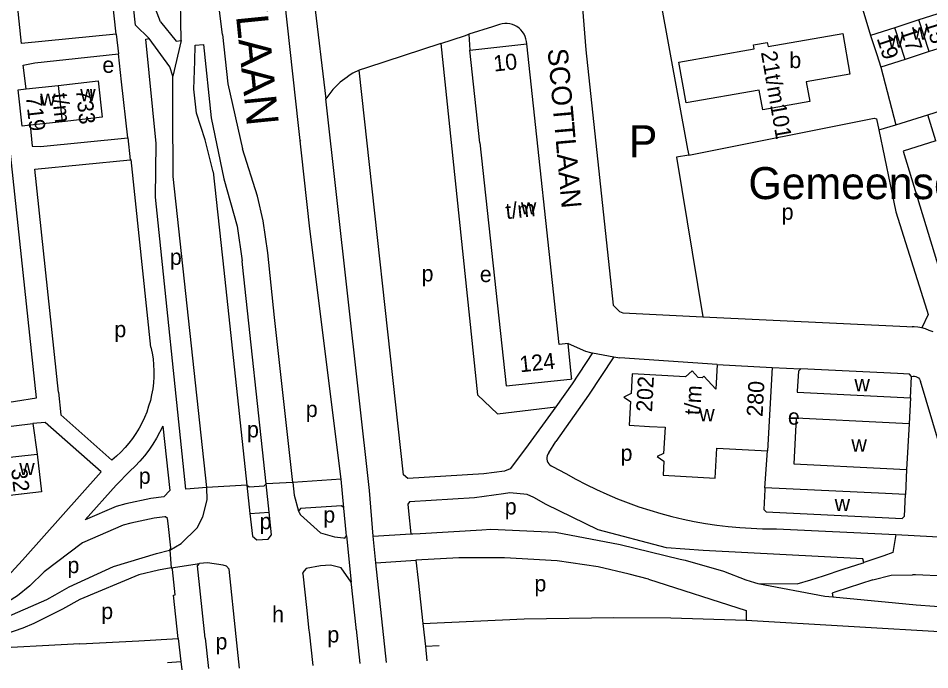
# Model space of a CAD drawing. Extents: x 159294 to 161936, y 384538 to 386517.
# Drawn here: x 161214 to 161441.8, y 384868.3 to 385031.2 of the extents above; entities that cross this region are included whole.
import ezdxf

# ---------------------------------------------------------------- set-up
doc = ezdxf.new("R2010")
doc.units = 0
for name, color, linetype in [('BLT_Basislijn', 7, 'Continuous'), ('BLT_Bebouwing', 7, 'Continuous'), ('BLT_Bebouwing_beschrifting', 7, 'Continuous'), ('BLT_Centroide', 7, 'Continuous'), ('BLT_Huisnummer', 7, 'Continuous'), ('BLT_Huisnummer_ tussenligend', 7, 'Continuous'), ('BLT_Huisnummer_reeks', 7, 'Continuous'), ('BLT_Onderverdeling_panden', 7, 'Continuous'), ('BLT_Straatnaam', 7, 'Continuous'), ('BLT_Straatnaam_hoofdweg', 7, 'Continuous'), ('BLT_Vlakafsluiter', 7, 'Continuous')]:
    doc.layers.add(name, color=color, linetype=linetype)

msp = doc.modelspace()

# ---------------------------------------------------------------- linework, layer by layer
at = {"layer": 'BLT_Basislijn'}
for p, q in [((161238.46, 385027.16), (161234.1, 385067.26)), ((161265.04, 385027.08), (161260.17, 385065.4)), ((161373.29, 385042.1), (161381.26, 384998.48)), ((161249.57, 385030.3), (161247.66, 385035.05)), ((161287.92, 385035.38), (161290.88, 385011)), ((161425.04, 385033.29), (161427.02, 385026.83)), ((161246.68, 385026.12), (161243.24, 385029.45)), ((161333.74, 385029.41), (161332.51, 385029.01)), ((161238.46, 385027.16), (161239.01, 385022.25)), ((161332.51, 385029.01), (161326.59, 385027.15)), ((161326.59, 385027.15), (161326.88, 385023.22)), ((161319.56, 385024.86), (161300.99, 385018.75)), ((161441.3, 385007.06), (161499.93, 385025.49)), ((161239.78, 385015.25), (161239.01, 385022.25)), ((161300.99, 385018.75), (161299.17, 385018.2)), ((161429.59, 385018.91), (161433.34, 385004.56)), ((161241.34, 385001.26), (161239.78, 385015.25)), ((161433.34, 385004.56), (161441.3, 385007.06)), ((161443.33, 385000.49), (161441.3, 385007.06)), ((161429.06, 385003.29), (161433.34, 385004.56)), ((161241.34, 385001.26), (161241.95, 384995.81)), ((161284.57, 385000.44), (161284.56, 385000.5)), ((161381.26, 384998.48), (161381.54, 384996.97)), ((161241.95, 384995.81), (161242.23, 384995.84)), ((161247.15, 384948.96), (161242.23, 384995.84)), ((161381.54, 384996.97), (161378.53, 384996.44)), ((161378.53, 384996.44), (161385.07, 384956.55)), ((161385.07, 384956.55), (161436.03, 384954.15)), ((161436.03, 384954.15), (161437.36, 384954.06)), ((161356.98, 384947.65), (161357.52, 384947.55)), ((161357.52, 384947.55), (161362.87, 384946.58)), ((161362.87, 384946.58), (161364.36, 384946.3)), ((161388.64, 384944.62), (161364.36, 384946.3)), ((161402.4, 384943.87), (161409.59, 384943.55)), ((161450.13, 384904.61), (161439.47, 384940.44)), ((161436.95, 384936.31), (161436.61, 384929.82)), ((161175.01, 384924.69), (161217.58, 384929.86)), ((161217.58, 384929.86), (161218.72, 384922.25)), ((161346.55, 384922.58), (161348.35, 384925.35)), ((161400.56, 384913.79), (161401.26, 384923.01)), ((161234.74, 384917.79), (161215.04, 384895.72)), ((161347.5, 384919.12), (161350.87, 384917.39)), ((161436.02, 384918.36), (161435.76, 384912.13)), ((161238.47, 384914.46), (161230.74, 384905.8)), ((161271.1, 384914.46), (161271.87, 384907.35)), ((161302.69, 384901.76), (161312.13, 384902.27)), ((161403.5, 384903.56), (161433.34, 384902.1)), ((161433.34, 384902.1), (161432.6, 384897.61)), ((161433.34, 384902.1), (161447.77, 384901.39)), ((161261.28, 384895.04), (161259.24, 384894.86)), ((161265.17, 384894.51), (161261.28, 384895.04)), ((161252.18, 384893.79), (161259.24, 384894.86)), ((161258.81, 384894.27), (161259.24, 384894.86)), ((161260.7, 384876.19), (161258.81, 384894.27)), ((161266.04, 384894.24), (161265.17, 384894.51)), ((161266.67, 384893.43), (161266.04, 384894.24)), ((161268.42, 384876.66), (161266.67, 384893.43)), ((161371.54, 384891.01), (161395.88, 384883.18)), ((161427.57, 384890.81), (161421.39, 384888.8)), ((161417.57, 384886.53), (161433.2, 384885.05)), ((161433.2, 384885.05), (161438.39, 384884.55)), ((161395.88, 384883.18), (161395.88, 384880.73)), ((161315.11, 384879.9), (161315.73, 384874.13)), ((161395.88, 384880.73), (161465.6, 384876.68)), ((161286.68, 384877.78), (161287.58, 384869.4)), ((161298.46, 384878.5), (161299.39, 384869.9)), ((161253.98, 384876.11), (161254.6, 384870.4)), ((161260.7, 384876.19), (161261.54, 384868.63)), ((161269.25, 384868.71), (161268.42, 384876.66)), ((161319.22, 384874.29), (161315.73, 384874.13)), ((161315.73, 384874.13), (161316.12, 384870.58)), ((161251.29, 384870.17), (161254.6, 384870.4)), ((161254.6, 384870.4), (161254.83, 384868.33))]:
    msp.add_line(p, q, dxfattribs=at)
for points in [[(161243.24, 385029.45), (161222.02, 385224.69), (161216.25, 385232.63)], [(161197.49, 384932.94), (161218.57, 384936.29), (161203.21, 385079.69)], [(161294.65, 384915.95), (161286.83, 384978.49), (161276.33, 385074.3)], [(161238.46, 385027.16), (161214.8, 385024.85), (161210.62, 385064.87), (161234.1, 385067.26)], [(161369.84, 385041.02), (161361.78, 385038.48), (161357.13, 385036.66), (161355.62, 385035.66), (161355.02, 385033.67), (161355.81, 385023.24), (161362.7, 384959.44), (161364.27, 384957.85), (161365.09, 384957.5), (161385.07, 384956.55)], [(161254.68, 385025.56), (161254.41, 385040.38)], [(161249.57, 385030.3), (161253.45, 385025.44), (161254.68, 385025.56)], [(161341.06, 385024.74), (161341.01, 385025.39), (161340.88, 385026.02), (161340.67, 385026.63), (161340.39, 385027.21), (161340.04, 385027.75), (161339.63, 385028.24), (161339.15, 385028.68), (161338.63, 385029.06), (161338.07, 385029.37), (161337.47, 385029.6), (161336.84, 385029.76), (161336.2, 385029.85), (161335.56, 385029.85), (161334.92, 385029.77), (161334.29, 385029.61), (161333.74, 385029.41)], [(161265.04, 385027.08), (161266.33, 385014.78), (161270, 384998.53)], [(161319.56, 385024.86), (161325.5, 385026.8), (161326.59, 385027.15)], [(161248.24, 384986.43), (161248.42, 384999.88), (161245.86, 385025.96), (161246.68, 385026.12)], [(161252.61, 385016.65), (161251.86, 385019.01), (161246.68, 385026.12)], [(161319.56, 385024.86), (161328.72, 384937.08), (161333.73, 384932.33), (161348.37, 384934.04)], [(161262.7, 384992.75), (161260.68, 385000.78), (161258.52, 385007.44), (161257.86, 385013.44), (161258.1, 385020.46), (161258.21, 385024.44), (161260.27, 385024.57), (161262.2, 385006.24), (161265.36, 384991.05), (161268.69, 384979.17), (161269.95, 384970.57)], [(161215.94, 385013.51), (161215.24, 385019.41), (161218.11, 385020.01), (161239.01, 385022.25)], [(161299.17, 385018.2), (161297.59, 385017.43), (161296.91, 385017.01), (161296.29, 385016.53), (161296.2, 385016.47)], [(161348.37, 384934.04), (161340.77, 384923.65), (161336.95, 384918.54), (161335.55, 384917.93), (161330.32, 384917.33), (161311.31, 384916.12), (161310.23, 384917.08), (161299.17, 385018.2)], [(161261.12, 384913.92), (161252.73, 384991.65), (161252.65, 385007.82), (161252.61, 385016.65)], [(161296.2, 385016.47), (161294.42, 385015.17), (161292.59, 385013.32), (161290.88, 385011)], [(161302.69, 384901.76), (161301.73, 384913.14), (161290.88, 385011)], [(161216.93, 385004.41), (161217.47, 384999.19), (161219.51, 384999.12), (161241.34, 385001.26)], [(161381.54, 384996.97), (161427.93, 385006.19), (161428.5, 385006), (161429.06, 385003.29)], [(161429.06, 385003.29), (161433.3, 384982.82), (161441.07, 384958.19), (161441.37, 384957.14), (161439.81, 384953.76)], [(161282.57, 384915.17), (161278.02, 384956.37), (161276.33, 384972.52), (161275.23, 384980.54), (161273.77, 384986.67), (161270, 384998.53)], [(161224.01, 384937.69), (161218.16, 384993.47), (161241.95, 384995.81)], [(161262.7, 384992.75), (161265.33, 384968.24), (161271.1, 384914.46)], [(161261.12, 384913.92), (161255.9, 384913.5), (161248.24, 384986.43)], [(161275.97, 384914.8), (161270.03, 384969.64), (161269.95, 384970.57)], [(161439.81, 384953.76), (161438.85, 384953.93), (161437.89, 384954.04), (161437.36, 384954.06)], [(161442.63, 384952.78), (161441.66, 384953.16), (161440.75, 384953.5), (161439.81, 384953.76)], [(161351.39, 384949.84), (161355.74, 384947.93), (161356.98, 384947.65)], [(161247.15, 384948.96), (161247.45, 384947.49), (161247.67, 384946.01), (161247.81, 384944.52), (161247.87, 384943.02), (161247.85, 384941.53), (161247.76, 384940.03), (161247.58, 384938.54), (161247.32, 384937.07), (161246.99, 384935.61), (161246.57, 384934.17), (161246.08, 384932.75), (161245.52, 384931.36), (161244.88, 384930), (161244.17, 384928.68), (161243.39, 384927.4), (161242.55, 384926.17), (161241.64, 384924.98), (161240.67, 384923.84), (161239.63, 384922.75), (161238.54, 384921.72), (161237.4, 384920.74)], [(161357.52, 384947.55), (161352.41, 384939.76), (161348.37, 384934.04)], [(161362.87, 384946.58), (161356.54, 384936.95), (161348.35, 384925.35)], [(161437.25, 384941.62), (161437.61, 384941.7), (161437.98, 384941.71), (161438.34, 384941.63), (161438.68, 384941.48), (161438.98, 384941.26), (161439.22, 384940.98), (161439.4, 384940.66), (161439.47, 384940.44)], [(161224.01, 384937.69), (161224.65, 384932.02), (161237.4, 384920.74)], [(161234.74, 384917.79), (161220.7, 384930.11), (161217.58, 384929.86)], [(161250.12, 384929.2), (161248.51, 384926.2), (161247.6, 384924.69), (161246.6, 384923.23), (161245.53, 384921.83), (161244.38, 384920.49), (161243.17, 384919.21), (161241.88, 384917.99), (161238.47, 384914.46)], [(161250.12, 384929.2), (161251.85, 384913.12)], [(161346.55, 384922.58), (161346.33, 384922.22), (161346.17, 384921.82), (161346.1, 384921.4), (161346.1, 384920.98), (161346.18, 384920.56), (161346.34, 384920.17), (161346.57, 384919.82), (161346.87, 384919.51), (161347.21, 384919.26), (161347.5, 384919.12)], [(161294.65, 384915.95), (161282.57, 384915.17)], [(161295.35, 384908.78), (161294.65, 384915.95)], [(161350.87, 384917.39), (161353.37, 384915.99), (161355.91, 384914.66), (161358.49, 384913.39), (161361.1, 384912.21), (161363.74, 384911.09), (161366.41, 384910.05), (161369.11, 384909.09), (161371.83, 384908.2), (161374.58, 384907.38), (161377.35, 384906.65), (161380.14, 384905.99), (161382.95, 384905.41), (161385.77, 384904.91), (161388.61, 384904.48), (161391.45, 384904.14), (161394.31, 384903.87), (161397.17, 384903.69), (161400.03, 384903.58), (161402.9, 384903.56), (161403.5, 384903.56)], [(161251.85, 384913.12), (161250.37, 384911.58), (161247.11, 384911.16), (161240.9, 384909.84), (161238.48, 384909.17), (161230.74, 384905.8)], [(161251.83, 384898.23), (161254.73, 384899.9), (161258.68, 384903.82), (161260.12, 384906.53), (161261.18, 384910.76), (161261.12, 384913.92)], [(161271.1, 384914.46), (161271.66, 384914.02)], [(161271.66, 384914.02), (161275.42, 384914.27), (161275.97, 384914.8)], [(161276.66, 384907.7), (161275.97, 384914.8)], [(161282.57, 384915.17), (161282.91, 384911.99), (161283.99, 384907.99)], [(161425.3, 384895.12), (161425.06, 384896.04), (161385.14, 384898.1), (161375.98, 384898.82), (161358.96, 384903.28), (161345.95, 384909.62), (161342.82, 384911.37), (161341.17, 384912.17), (161336.87, 384912.57), (161335.3, 384912.31), (161328.02, 384911.34), (161311.74, 384910.27), (161311.33, 384909.72), (161311.54, 384908), (161312.13, 384902.27)], [(161295.35, 384908.78), (161294.78, 384909.3), (161293.48, 384909.21), (161284.49, 384908.64), (161283.99, 384907.99)], [(161296.04, 384901.84), (161295.96, 384902.64), (161295.35, 384908.75), (161295.35, 384908.78)], [(161250.82, 384906.57), (161250.81, 384906.58), (161250.65, 384906.58), (161247.95, 384906.23), (161242.09, 384904.98), (161240.16, 384904.44), (161230.05, 384900.05), (161220.48, 384892.8), (161216.9, 384889.33), (161213.83, 384886.81), (161209.94, 384884.42), (161205.29, 384883), (161204.72, 384882.89), (161199.8, 384882.18), (161182.85, 384881.55), (161180.32, 384881.48)], [(161251.83, 384898.23), (161252.12, 384898.83), (161251.41, 384904.92), (161251.27, 384906.12), (161250.82, 384906.57)], [(161271.87, 384907.35), (161276.66, 384907.7)], [(161271.87, 384907.35), (161272.54, 384901.72)], [(161277.29, 384902.04), (161276.66, 384907.7)], [(161283.99, 384907.99), (161284.17, 384907.63), (161284.5, 384907.02), (161289.49, 384902.56), (161293.02, 384901.58), (161295.24, 384901.29), (161295.58, 384901.26), (161296.04, 384901.84)], [(161272.54, 384901.72), (161273.58, 384900.77), (161276.4, 384900.93), (161277.29, 384902.04)], [(161312.13, 384902.27), (161312.6, 384902.3), (161314.46, 384902.42), (161329.88, 384903.33), (161332.08, 384903.44), (161348.29, 384902.72), (161364.39, 384899.64), (161379.39, 384896), (161380.63, 384895.73), (161390.21, 384892.94), (161395.82, 384890.82), (161397.96, 384890.12), (161398.84, 384889.91)], [(161188.08, 384877.01), (161189.1, 384876.98), (161194.32, 384877.33), (161209.88, 384880.97), (161221.09, 384885.88), (161223.24, 384887.05), (161226.72, 384889.06), (161237.78, 384894.15), (161248.51, 384897.37), (161251.74, 384898.2), (161251.83, 384898.23)], [(161432.6, 384897.61), (161430.33, 384896.8), (161428.04, 384896.06), (161425.3, 384895.12)], [(161215.04, 384895.72), (161211.26, 384891.65), (161208.01, 384889.26), (161203.33, 384887.78), (161199.35, 384887.17), (161182.68, 384886.55), (161176.92, 384886.39), (161175.08, 384886.29)], [(161303.35, 384895.04), (161313.38, 384895.71)], [(161306.03, 384870.14), (161303.35, 384895.04)], [(161358.91, 384894.05), (161348.68, 384895.59), (161335.47, 384896.3), (161324.12, 384896.3), (161313.38, 384895.71)], [(161313.38, 384895.71), (161313.93, 384890.72), (161315.11, 384879.9)], [(161398.84, 384889.91), (161408.62, 384889.82), (161412.07, 384890.77), (161415.21, 384891.8), (161420.16, 384893.44), (161425.16, 384895.04), (161425.23, 384895.07), (161425.3, 384895.12)], [(161252.18, 384893.79), (161249.03, 384893.24), (161244.14, 384892.04), (161229.38, 384885.92), (161225.04, 384883.46), (161217.87, 384879.92), (161215.14, 384878.72), (161206.65, 384875.8), (161203.21, 384875.05), (161203.31, 384873.82)], [(161253.98, 384876.11), (161252.8, 384887.01), (161253.2, 384887.07), (161252.52, 384893.38), (161252.41, 384893.63), (161252.18, 384893.79)], [(161285.9, 384893.65), (161285.06, 384892.52), (161285.08, 384892.3), (161286.04, 384883.91), (161286.64, 384878.13), (161286.68, 384877.78)], [(161297.19, 384890.22), (161294.69, 384893.84), (161292.06, 384894.51), (161289.55, 384894.28), (161285.9, 384893.65)], [(161371.54, 384891.01), (161366.67, 384892.19), (161358.91, 384894.05)], [(161427.57, 384890.81), (161432.19, 384891.93), (161437.49, 384892.09)], [(161452.7, 384891.35), (161438.25, 384892.08), (161437.49, 384892.09)], [(161298.46, 384878.5), (161298.42, 384878.86), (161297.24, 384889.62), (161297.19, 384890.22)], [(161421.39, 384888.8), (161418.35, 384887.78), (161417.37, 384887.47), (161417.57, 384886.53)], [(161438.39, 384884.55), (161447.59, 384883.89), (161456.77, 384883.24), (161466.76, 384882.62), (161470.23, 384882.41), (161476.16, 384881.95)], [(161315.11, 384879.9), (161340.46, 384881.04), (161362.8, 384881.43), (161377.11, 384881.3), (161395.88, 384880.73)], [(161203.31, 384873.82), (161203.34, 384873.48), (161204.37, 384873.54), (161229.34, 384874.89), (161229.36, 384874.84), (161244.08, 384875.6)], [(161244.08, 384875.6), (161253.98, 384876.11)]]:
    msp.add_lwpolyline(points, dxfattribs=at)
at = {"layer": 'BLT_Bebouwing'}
for p, q in [((161445.12, 385032.7), (161439.09, 385030.74)), ((161439.09, 385030.74), (161433.05, 385028.79)), ((161433.05, 385028.79), (161427.02, 385026.83)), ((161447.69, 385024.77), (161441.65, 385022.82)), ((161326.88, 385023.22), (161341.06, 385024.74)), ((161329.38, 385000), (161326.88, 385023.22)), ((161441.65, 385022.82), (161435.62, 385020.86)), ((161435.62, 385020.86), (161429.59, 385018.91)), ((161215.94, 385013.51), (161223.95, 385014.39)), ((161224.96, 385005.3), (161216.93, 385004.41)), ((161352.29, 384941.49), (161351.39, 384949.84)), ((161388.64, 384944.62), (161402.4, 384943.87)), ((161402.4, 384943.87), (161401.26, 384923.01)), ((161436.95, 384936.31), (161437.25, 384941.62)), ((161436.61, 384929.82), (161436.02, 384918.36)), ((161208.67, 384921.11), (161218.72, 384922.25))]:
    msp.add_line(p, q, dxfattribs=at)
for points in [[(161379.11, 385020.19), (161397.95, 385023.51), (161397.77, 385024.54), (161401.18, 385025.14), (161401.37, 385024.09), (161420.03, 385027.38)], [(161420.03, 385027.38), (161421.82, 385017.2), (161410.92, 385015.28), (161411.79, 385010.34), (161400.07, 385008.27), (161399.2, 385013.22), (161380.91, 385010), (161379.11, 385020.19)], [(161427.02, 385026.83), (161428.56, 385022.08), (161429.59, 385018.91)], [(161351.39, 384949.84), (161349.15, 384949.59), (161341.06, 385024.74)], [(161216.93, 385004.41), (161214.98, 385004.19), (161213.97, 385013.29), (161215.94, 385013.51)], [(161223.95, 385014.39), (161233.94, 385015.49), (161234.94, 385006.4), (161224.96, 385005.3)], [(161329.38, 385000), (161335.91, 384939.27), (161351.91, 384940.99)], [(161443.33, 385000.49), (161435.18, 384997.96), (161447.07, 384958.84)], [(161388.64, 384944.62), (161388.3, 384938.43), (161385.34, 384941.74), (161384.88, 384941.33), (161383.94, 384941.38), (161382.45, 384943.05), (161380.75, 384941.53), (161367.41, 384942.26), (161367.14, 384937.38), (161365.32, 384936.46), (161366.96, 384935.39), (161366.64, 384929.44), (161371.71, 384929.16), (161375.64, 384928.94), (161375.29, 384922.41), (161373.67, 384921.59), (161375.34, 384920.5), (161375.14, 384916.93), (161388.2, 384916.21), (161388.61, 384923.7), (161401.26, 384923.01)], [(161409.59, 384943.55), (161408.96, 384942.99), (161408.67, 384937.99), (161408.66, 384937.68), (161431.96, 384936.55), (161436.95, 384936.31)], [(161437.25, 384941.62), (161436.73, 384942.21), (161433.76, 384942.38), (161409.59, 384943.55)], [(161351.91, 384940.99), (161352.34, 384941.03), (161352.29, 384941.49)], [(161436.61, 384929.82), (161431.61, 384930.07), (161408.39, 384931.25), (161407.81, 384919.79), (161431.03, 384918.61), (161436.02, 384918.36)], [(161218.72, 384922.25), (161219.8, 384912.81), (161209.74, 384911.67)], [(161400.56, 384913.79), (161400.55, 384913.41), (161400.31, 384908.42), (161400.89, 384907.78), (161431.56, 384906.28), (161434.89, 384906.12), (161435.51, 384906.68), (161435.76, 384912.13)], [(161435.76, 384912.13), (161430.77, 384912.37), (161400.56, 384913.79)]]:
    msp.add_lwpolyline(points, dxfattribs=at)
at = {"layer": 'BLT_Onderverdeling_panden'}
for p, q in [((161441.65, 385022.82), (161439.09, 385030.74)), ((161435.62, 385020.86), (161433.05, 385028.79)), ((161223.95, 385014.39), (161224.96, 385005.3))]:
    msp.add_line(p, q, dxfattribs=at)
at = {"layer": 'BLT_Vlakafsluiter'}
for p, q in [((161254.68, 385025.56), (161252.61, 385016.65)), ((161271.1, 384914.46), (161261.12, 384913.92)), ((161282.57, 384915.17), (161275.97, 384914.8)), ((161296.04, 384901.84), (161297.19, 384890.22)), ((161303.35, 384895.04), (161302.69, 384901.76)), ((161251.83, 384898.23), (161252.18, 384893.79))]:
    msp.add_line(p, q, dxfattribs=at)
msp.add_lwpolyline([(161398.84, 384889.91), (161415.58, 384886.74), (161417.57, 384886.53)], dxfattribs=at)

# ---------------------------------------------------------------- texts
at = {"layer": 'BLT_Bebouwing_beschrifting'}
for s, p in [('P', (161366.58, 384996.41)), ('Gemeenschapshuis', (161396.47, 384985.96))]:
    msp.add_text(s, height=8, dxfattribs=at).set_placement(p)
at = {"layer": 'BLT_Centroide'}
for s, p in [('w', (161437.36, 385025.81)), ('w', (161431.33, 385023.84)), ('b', (161406.7, 385018.69)), ('e', (161235.01, 385017.52)), ('w', (161229.45, 385010.41)), ('w', (161219.46, 385009.28)), ('w', (161339.61, 384982.12)), ('p', (161404.79, 384980.79)), ('p', (161251.87, 384969.51)), ('p', (161314.79, 384965.39)), ('e', (161329.34, 384965.22)), ('p', (161238, 384951.44)), ('w', (161422.97, 384937.94)), ('p', (161285.85, 384931.5)), ('w', (161384.17, 384930.41)), ('e', (161406.34, 384929.59)), ('p', (161271.15, 384926.4)), ('w', (161422.21, 384922.81)), ('p', (161364.52, 384920.53)), ('w', (161214.23, 384916.97)), ('p', (161244.1, 384914.79)), ('w', (161418.02, 384907.97)), ('p', (161335.58, 384907.13)), ('p', (161274.29, 384903.46)), ('p', (161290.22, 384905.09)), ('p', (161226.28, 384892.48)), ('p', (161342.99, 384887.91)), ('p', (161234.72, 384881)), ('h', (161277.43, 384880.21)), ('p', (161291.24, 384875.15)), ('p', (161263.28, 384873.41))]:
    msp.add_text(s, height=4, dxfattribs=at).set_placement(p)
at = {"layer": 'BLT_Huisnummer'}
msp.add_text('19', height=4, rotation=287.9431, dxfattribs=at).set_placement((161428.5, 385026.14))
at = {"layer": 'BLT_Huisnummer_ tussenligend'}
for s, p in [('15', (161440.52, 385030.1)), ('17', (161434.43, 385028.11))]:
    msp.add_text(s, height=4, rotation=287.9431, dxfattribs=at).set_placement(p)
at = {"layer": 'BLT_Huisnummer_reeks'}
for s, rotation, p in [('21t/m101', 279.9791, (161399.57, 385022.66)), ('10', 6.1373, (161332.94, 385017.83)), ('733', 276.307, (161228.35, 385013.35)), ('719', 276.3001, (161215.86, 385011.63)), ('t/m', 276.307, (161222.38, 385012.24)), ('t/m', 6.1373, (161335.98, 384980.95)), ('124', 6.1373, (161339.46, 384942.66)), ('202', 86.8618, (161372.38, 384932.68)), ('t/m', 86.8579, (161384.41, 384931.9)), ('280', 86.8611, (161400, 384931.49)), ('32', 276.4861, (161212.18, 384918.5))]:
    msp.add_text(s, height=4, rotation=rotation, dxfattribs=at).set_placement(p)
at = {"layer": 'BLT_Straatnaam'}
msp.add_text('SCOTTLAAN', height=5, rotation=275.0898, dxfattribs=at).set_placement((161346.28, 385023.44))
at = {"layer": 'BLT_Straatnaam_hoofdweg'}
msp.add_text('VELDMAARSCHALK MONTGOMERYLAAN', height=7.9999, rotation=275.6963, dxfattribs=at).set_placement((161250.17, 385214.53))

doc.saveas('drawing.dxf')
